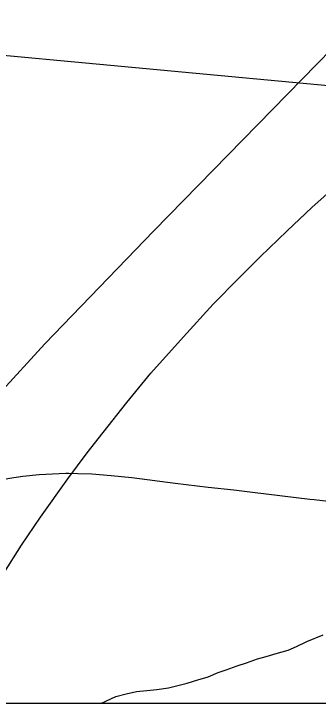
# Model space of a CAD drawing. Extents: x 0 to 1067, y 0 to 440.
# Drawn here: x 800.649 to 801.017, y 350.802 to 351.636 of the extents above; entities that cross this region are included whole.
import ezdxf

# ---------------------------------------------------------------- set-up
doc = ezdxf.new("R2010")
doc.units = 0
for name, color, linetype in [('GM_X_Minor_River', 7, 'Continuous'), ('GM_X_Rail_Line', 7, 'Continuous'), ('GM_X_Section', 7, 'Continuous'), ('GM_X_State_Route', 7, 'Continuous'), ('GM_X_Township_Road', 7, 'Continuous'), ('GM_X_US_Shield', 7, 'Continuous')]:
    doc.layers.add(name, color=color, linetype=linetype)

msp = doc.modelspace()

# ---------------------------------------------------------------- linework, layer by layer
at = {"layer": 'GM_X_Minor_River'}
msp.add_lwpolyline([(800.75531, 350.8021), (800.76062, 350.80472), (800.77248, 350.81021), (800.78506, 350.81342), (800.79764, 350.81624), (800.80981, 350.81756), (800.82197, 350.81849), (800.83605, 350.82053), (800.84597, 350.82302), (800.85855, 350.82623), (800.87152, 350.83018), (800.88412, 350.83415), (800.89598, 350.83926), (800.9059, 350.84251), (800.91927, 350.84723), (800.93034, 350.85084), (800.94371, 350.85555), (800.95401, 350.85841), (800.96623, 350.86238), (800.98072, 350.86631), (800.99067, 350.8707), (801.00329, 350.87657), (801.02318, 350.88459)], dxfattribs=at)
at = {"layer": 'GM_X_Rail_Line'}
for points in [[(800.63706, 350.95947), (800.65871, 350.99315), (800.68156, 351.02698), (800.71464, 351.07329), (800.73809, 351.10487), (800.75704, 351.12953), (800.78591, 351.16576), (800.81478, 351.20095), (800.85432, 351.24515), (800.89025, 351.28439), (800.92093, 351.31612), (800.94679, 351.34168), (800.97942, 351.3731), (801.00949, 351.40122), (801.06873, 351.45475), (801.12526, 351.50497), (801.15187, 351.52872), (801.27117, 351.63581), (801.57942, 351.91233), (801.6124, 351.94262), (801.62692, 351.95673), (801.6393, 351.96958), (801.65711, 351.98968), (801.6703, 352.00571)], [(801.36391, 351.92721), (801.26519, 351.82741), (801.03336, 351.59308), (800.81842, 351.3732), (800.68659, 351.23647), (800.63132, 351.17619), (800.57522, 351.09802), (800.51697, 350.99635), (800.47769, 350.90688), (800.44756, 350.8021)]]:
    msp.add_lwpolyline(points, dxfattribs=at)
at = {"layer": 'GM_X_Section'}
msp.add_lwpolyline([(800.67944, 352.60833), (801.6612, 352.51006), (801.55946, 351.49882), (800.55872, 351.59246), (800.62861, 352.02584)], close=True, dxfattribs=at)
at = {"layer": 'GM_X_State_Route'}
for points in [[(800.53494, 351.03983), (800.54722, 351.0453), (800.55149, 351.0472), (800.56012, 351.05068), (800.5782, 351.0573), (800.59295, 351.06211), (800.6091, 351.06653), (800.62601, 351.07056), (800.64428, 351.07411), (800.66025, 351.07649), (800.68001, 351.07853), (800.69586, 351.0795), (800.7122, 351.08005)], [(800.7122, 351.08005), (800.71585, 351.08005), (800.72674, 351.0799)], [(800.72674, 351.0799), (800.74366, 351.07931), (800.767, 351.07757), (800.79167, 351.07489), (800.84402, 351.06822), (800.88411, 351.06343), (800.91493, 351.05989)], [(800.91493, 351.05989), (800.93779, 351.05726), (801.00685, 351.04894), (801.01192, 351.04836)], [(801.01192, 351.04836), (801.02206, 351.04718), (801.06115, 351.04267), (801.11295, 351.03652), (801.16851, 351.03034), (801.21928, 351.02453)]]:
    msp.add_lwpolyline(points, dxfattribs=at)
at = {"layer": 'GM_X_Township_Road'}
msp.add_lwpolyline([(799.45716, 350.8021), (804.84013, 350.8021), (804.84013, 353.20497), (804.2178, 353.26891), (803.29273, 353.36362)], dxfattribs=at)
at = {"layer": 'GM_X_US_Shield'}
msp.add_lwpolyline([(800.49582, 350.8021), (801.48966, 350.8021), (801.55946, 351.49882), (800.55872, 351.59246)], close=True, dxfattribs=at)

doc.saveas('drawing.dxf')
